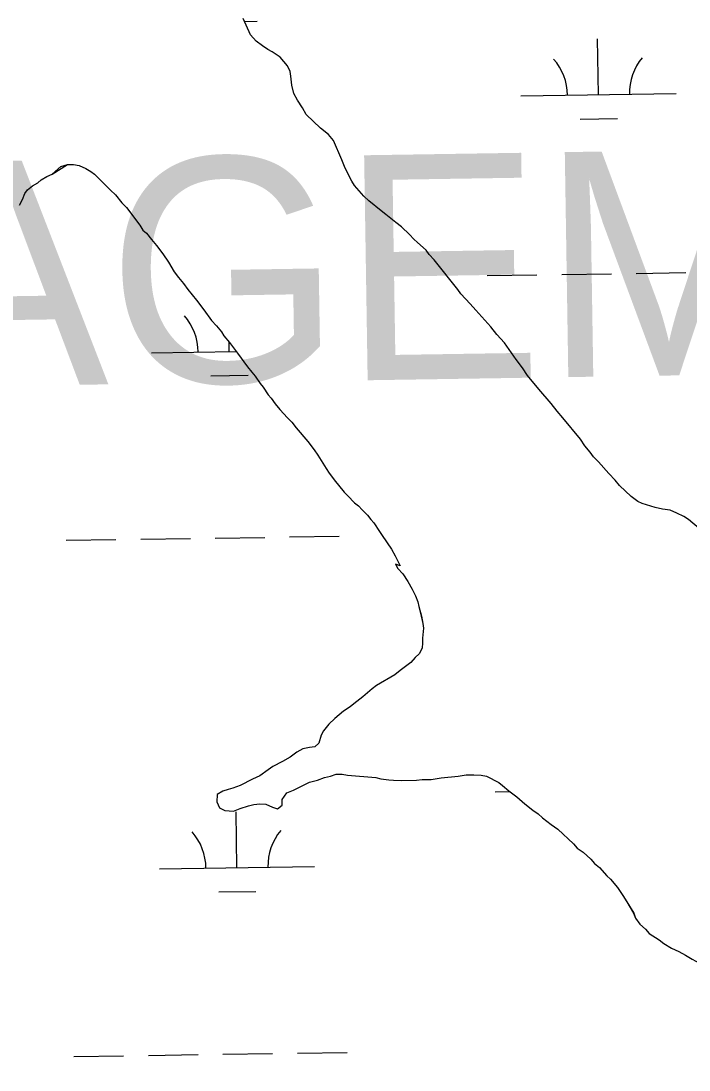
# Model space of a CAD drawing. Extents: x 3807117 to 3845308, y 337856 to 363736.
# Drawn here: x 3835901 to 3836332, y 358410 to 359086 of the extents above; entities that cross this region are included whole.
import ezdxf

# ---------------------------------------------------------------- set-up
doc = ezdxf.new("R2010")
doc.units = 0
for name, color, linetype in [('V-TOPO-GNAM-IDEN', 7, 'Continuous'), ('V-TOPO-SHOR', 7, 'Continuous'), ('V-WETL-SWMP', 7, 'Continuous')]:
    doc.layers.add(name, color=color, linetype=linetype)

msp = doc.modelspace()

# ---------------------------------------------------------------- linework, layer by layer
at = {"layer": 'V-TOPO-SHOR'}
for p, q in [((3835921.12, 358987.78), (3835931.12, 358993.86)), ((3835931.12, 358993.86), (3835935.02, 358993.94)), ((3835935.02, 358993.94), (3835938.54, 358993.25)), ((3835938.54, 358993.25), (3835942.87, 358991.39)), ((3835942.87, 358991.39), (3835946.03, 358989.52)), ((3835911.9, 358982.12), (3835914.19, 358984.12)), ((3835914.19, 358984.12), (3835917.65, 358986.15)), ((3835917.65, 358986.15), (3835921.12, 358987.78)), ((3835946.03, 358989.52), (3835948.41, 358987.62)), ((3835948.41, 358987.62), (3835955.18, 358981.15)), ((3835903.48, 358975.3), (3835905.37, 358977.68)), ((3835905.37, 358977.68), (3835908.44, 358980.09)), ((3835908.44, 358980.09), (3835911.9, 358982.12)), ((3835955.18, 358981.15), (3835958.78, 358977.33)), ((3835958.78, 358977.33), (3835961.96, 358974.29)), ((3835900.14, 358967.82), (3835902.01, 358971.37)), ((3835902.01, 358971.37), (3835903.48, 358975.3)), ((3835961.96, 358974.29), (3835965.97, 358969.31)), ((3835965.97, 358969.31), (3835969.16, 358966.27)), ((3835969.16, 358966.27), (3835977.6, 358954.77)), ((3835977.6, 358954.77), (3835979.62, 358951.69)), ((3835979.62, 358951.69), (3835982, 358949.8)), ((3835982, 358949.8), (3835985.22, 358945.59)), ((3835985.22, 358945.59), (3835988.42, 358941.76)), ((3835988.42, 358941.76), (3835992.44, 358936.4)), ((3835992.44, 358936.4), (3835996.07, 358931.02)), ((3835996.07, 358931.02), (3835999.72, 358924.87)), ((3835999.72, 358924.87), (3836002.53, 358921.03)), ((3836002.53, 358921.03), (3836005.73, 358917.21)), ((3836005.73, 358917.21), (3836008.55, 358913.38)), ((3836008.55, 358913.38), (3836014.16, 358906.49)), ((3836014.16, 358906.49), (3836018.98, 358900.36)), ((3836018.98, 358900.36), (3836023.81, 358893.46)), ((3836023.81, 358893.46), (3836027.01, 358890.02)), ((3836027.01, 358890.02), (3836030.21, 358886.2)), ((3836030.21, 358886.2), (3836031.83, 358883.5)), ((3836031.83, 358883.5), (3836035.43, 358879.3)), ((3836035.43, 358879.3), (3836040.66, 358872.4)), ((3836040.66, 358872.4), (3836047.09, 358863.58)), ((3836047.09, 358863.58), (3836049.9, 358860.14)), ((3836049.9, 358860.14), (3836051.91, 358857.46)), ((3836051.91, 358857.46), (3836055.13, 358852.85)), ((3836055.13, 358852.85), (3836057.13, 358850.56)), ((3836057.13, 358850.56), (3836060.36, 358845.57)), ((3836060.36, 358845.57), (3836062.36, 358843.27)), ((3836062.36, 358843.27), (3836064.78, 358839.82)), ((3836064.78, 358839.82), (3836067.98, 358836)), ((3836067.98, 358836), (3836072.78, 358830.65)), ((3836072.78, 358830.65), (3836075.57, 358827.98)), ((3836075.57, 358827.98), (3836078.38, 358824.15)), ((3836078.38, 358824.15), (3836085.99, 358815.36)), ((3836085.99, 358815.36), (3836090, 358809.99)), ((3836090, 358809.99), (3836092.42, 358806.54)), ((3836092.42, 358806.54), (3836097.68, 358798.08)), ((3836097.68, 358798.08), (3836099.7, 358795.01)), ((3836099.7, 358795.01), (3836103.72, 358789.65)), ((3836103.72, 358789.65), (3836105.72, 358787.35)), ((3836105.72, 358787.35), (3836109.33, 358782.76)), ((3836109.33, 358782.76), (3836111.72, 358780.48)), ((3836111.72, 358780.48), (3836116.11, 358775.9)), ((3836116.11, 358775.9), (3836118.49, 358774)), ((3836118.49, 358774), (3836120.89, 358771.33)), ((3836120.89, 358771.33), (3836124.47, 358767.9)), ((3836124.47, 358767.9), (3836126.48, 358765.22)), ((3836126.48, 358765.22), (3836128.48, 358762.93)), ((3836128.48, 358762.93), (3836132.11, 358757.55)), ((3836132.11, 358757.55), (3836133.73, 358754.86)), ((3836133.73, 358754.86), (3836139.78, 358746.03)), ((3836139.78, 358746.03), (3836142.21, 358741.8)), ((3836142.21, 358741.8), (3836145.48, 358735.25)), ((3836145.48, 358735.25), (3836142.34, 358736.35)), ((3836142.34, 358736.35), (3836143.96, 358733.66)), ((3836143.96, 358733.66), (3836147.15, 358730.22)), ((3836147.15, 358730.22), (3836150.38, 358725.23)), ((3836150.38, 358725.23), (3836153.22, 358720.23)), ((3836153.22, 358720.23), (3836155.27, 358715.99)), ((3836155.27, 358715.99), (3836156.92, 358712.13)), ((3836156.92, 358712.13), (3836157.38, 358709.02)), ((3836157.38, 358709.02), (3836159.07, 358702.82)), ((3836159.07, 358702.82), (3836159.96, 358698.16)), ((3836160.42, 358695.06), (3836159.78, 358688.81)), ((3836159.96, 358698.16), (3836160.42, 358695.06)), ((3836159.78, 358688.81), (3836159.85, 358685.69)), ((3836159.54, 358682.18), (3836157.67, 358678.63)), ((3836159.85, 358685.69), (3836159.54, 358682.18)), ((3836152.34, 358673.05), (3836145.45, 358667.83)), ((3836155, 358676.23), (3836152.34, 358673.05)), ((3836157.67, 358678.63), (3836155, 358676.23)), ((3836145.45, 358667.83), (3836142, 358665.02)), ((3836142, 358665.02), (3836130.08, 358658.13)), ((3836127.39, 358656.12), (3836121.28, 358650.91)), ((3836130.08, 358658.13), (3836127.39, 358656.12)), ((3836115.53, 358646.5), (3836113.24, 358644.49)), ((3836121.28, 358650.91), (3836115.53, 358646.5)), ((3836109.01, 358641.67), (3836103.28, 358636.86)), ((3836113.24, 358644.49), (3836109.01, 358641.67)), ((3836099.46, 358633.27), (3836096.05, 358628.91)), ((3836103.28, 358636.86), (3836099.46, 358633.27)), ((3836094.56, 358626.14), (3836093.11, 358621.05)), ((3836096.05, 358628.91), (3836094.56, 358626.14)), ((3836093.11, 358621.05), (3836090.44, 358618.65)), ((3836078.82, 358615.27), (3836074.61, 358612.05)), ((3836082.67, 358617.3), (3836078.82, 358615.27)), ((3836086.94, 358618.18), (3836082.67, 358617.3)), ((3836090.44, 358618.65), (3836086.94, 358618.18)), ((3836063.45, 358605.95), (3836060.37, 358603.94)), ((3836069.61, 358609.21), (3836063.45, 358605.95)), ((3836074.61, 358612.05), (3836069.61, 358609.21)), ((3836055.01, 358599.92), (3836050.38, 358597.86)), ((3836060.37, 358603.94), (3836055.01, 358599.92)), ((3836092.09, 358597.25), (3836096.73, 358598.91)), ((3836096.73, 358598.91), (3836100.61, 358599.78)), ((3836100.61, 358599.78), (3836104.09, 358601.03)), ((3836104.09, 358601.03), (3836107.98, 358601.12)), ((3836107.98, 358601.12), (3836111.51, 358600.42)), ((3836111.51, 358600.42), (3836129.86, 358598.88)), ((3836129.86, 358598.88), (3836132.99, 358598.17)), ((3836165.35, 358597.74), (3836171.95, 358598.67)), ((3836171.95, 358598.67), (3836182.84, 358599.69)), ((3836182.84, 358599.69), (3836187.89, 358600.59)), ((3836187.89, 358600.59), (3836192.95, 358600.7)), ((3836192.95, 358600.7), (3836197.64, 358600.42)), ((3836197.64, 358600.42), (3836201.16, 358599.72)), ((3836201.16, 358599.72), (3836209.05, 358595.61)), ((3836037.65, 358592.12), (3836034.55, 358591.27)), ((3836042.29, 358593.78), (3836037.65, 358592.12)), ((3836050.38, 358597.86), (3836042.29, 358593.78)), ((3836076.65, 358590.66), (3836087.06, 358595.97)), ((3836087.06, 358595.97), (3836092.09, 358597.25)), ((3836132.99, 358598.17), (3836138.07, 358597.51)), ((3836138.07, 358597.51), (3836141.2, 358597.19)), ((3836141.2, 358597.19), (3836146.27, 358596.92)), ((3836146.27, 358596.92), (3836156.01, 358597.14)), ((3836156.01, 358597.14), (3836159.51, 358597.61)), ((3836159.51, 358597.61), (3836165.35, 358597.74)), ((3836209.05, 358595.61), (3836211.43, 358593.71)), ((3836211.43, 358593.71), (3836215.4, 358590.3)), ((3836027.61, 358587.99), (3836027.32, 358583.31)), ((3836031.07, 358590.02), (3836027.61, 358587.99)), ((3836034.55, 358591.27), (3836031.07, 358590.02)), ((3836069.38, 358584.65), (3836072.4, 358589.01)), ((3836072.4, 358589.01), (3836076.65, 358590.66)), ((3836215.4, 358590.3), (3836220.56, 358586.52)), ((3836220.56, 358586.52), (3836225.73, 358581.96)), ((3836027.32, 358583.31), (3836028.97, 358579.45)), ((3836028.97, 358579.45), (3836032.52, 358577.58)), ((3836037.98, 358577.32), (3836042.23, 358578.97)), ((3836042.23, 358578.97), (3836047.65, 358580.65)), ((3836047.65, 358580.65), (3836051.14, 358581.51)), ((3836051.14, 358581.51), (3836055.02, 358581.99)), ((3836055.02, 358581.99), (3836058.93, 358581.69)), ((3836058.93, 358581.69), (3836063.26, 358579.84)), ((3836063.26, 358579.84), (3836066.4, 358578.74)), ((3836066.4, 358578.74), (3836069.46, 358581.15)), ((3836069.46, 358581.15), (3836069.38, 358584.65)), ((3836225.73, 358581.96), (3836230.89, 358577.79)), ((3836032.52, 358577.58), (3836037.98, 358577.32)), ((3836230.89, 358577.79), (3836234.45, 358575.53)), ((3836234.45, 358575.53), (3836237.23, 358572.86)), ((3836237.23, 358572.86), (3836242.78, 358568.7)), ((3836242.78, 358568.7), (3836247.14, 358565.68)), ((3836247.14, 358565.68), (3836257.1, 358556.16)), ((3836257.1, 358556.16), (3836259.5, 358553.49)), ((3836259.5, 358553.49), (3836263.45, 358550.85)), ((3836263.45, 358550.85), (3836268.23, 358546.28)), ((3836268.23, 358546.28), (3836270.63, 358543.61)), ((3836270.63, 358543.61), (3836273.81, 358540.95)), ((3836273.81, 358540.95), (3836278.61, 358535.61)), ((3836278.61, 358535.61), (3836281, 358533.32)), ((3836281, 358533.32), (3836285.41, 358527.97)), ((3836285.41, 358527.97), (3836289.03, 358522.98)), ((3836289.03, 358522.98), (3836291.46, 358518.75)), ((3836291.46, 358518.75), (3836295.91, 358511.44)), ((3836295.91, 358511.44), (3836297.15, 358508.35)), ((3836297.15, 358508.35), (3836299.97, 358504.52)), ((3836299.97, 358504.52), (3836303.55, 358501.09)), ((3836303.55, 358501.09), (3836305.95, 358498.42)), ((3836305.95, 358498.42), (3836312.28, 358494.28)), ((3836312.28, 358494.28), (3836315.45, 358492.01)), ((3836315.45, 358492.01), (3836320.2, 358489)), ((3836320.2, 358489), (3836324.92, 358486.77)), ((3836324.92, 358486.77), (3836329.26, 358484.53)), ((3836329.26, 358484.53), (3836333.61, 358481.9))]:
    msp.add_line(p, q, dxfattribs=at)
for points in [[(3836060.22, 359068.07), (3836056.66, 359070.33), (3836052.7, 359073.35), (3836049.09, 359077.56), (3836044.18, 359087.97)], [(3836338.07, 358759.46), (3836331.31, 358765.15), (3836328.15, 358767.03), (3836323.82, 358769.27), (3836319.49, 358771.12), (3836314.41, 358771.78), (3836309.71, 358772.84), (3836301.46, 358775.39), (3836298.7, 358776.88), (3836294.35, 358779.9), (3836286.78, 358787.13), (3836283.97, 358790.58), (3836279.98, 358794.78), (3836273.18, 358802.41), (3836269.99, 358805.46), (3836267.98, 358808.53), (3836264.37, 358812.74), (3836261.55, 358816.96), (3836250.33, 358830.74), (3836246.72, 358834.94), (3836242.71, 358839.92), (3836234.71, 358849.09), (3836227.5, 358857.89), (3836224.27, 358862.89), (3836220.25, 358868.25), (3836212.6, 358878.99), (3836207.8, 358884.34), (3836203.79, 358889.31), (3836194.2, 358900.01), (3836190.59, 358904.21), (3836184.6, 358910.7), (3836182.59, 358913.39), (3836167.35, 358932.53), (3836164.15, 358935.96), (3836162.14, 358938.65), (3836156.57, 358943.59), (3836154.18, 358945.87), (3836151.39, 358948.92), (3836146.21, 358953.87), (3836142.64, 358956.52), (3836136.29, 358961.83), (3836133.12, 358964.1), (3836125.18, 358970.55), (3836121.99, 358973.59), (3836115.99, 358980.47), (3836114.37, 358983.16), (3836109.89, 358991.64), (3836107.82, 358997.04), (3836102.47, 359009.4), (3836099.27, 359013.22), (3836094.11, 359017.39), (3836084.94, 359026.15), (3836082.51, 359030.38), (3836079.28, 359035.37), (3836076.85, 359039.6), (3836075.55, 359045.03), (3836075.03, 359050.86), (3836074.57, 359053.97), (3836072.93, 359057.44), (3836068.13, 359063.18), (3836062.98, 359066.57), (3836060.22, 359068.07)]]:
    msp.add_lwpolyline(points, dxfattribs=at)
at = {"layer": 'V-WETL-SWMP'}
for p, q in [((3836045.02, 359086.19), (3836053.19, 359086.31)), ((3836273.24, 359038.86), (3836272.71, 359074.85)), ((3836223.25, 359038.11), (3836323.24, 359039.61)), ((3836261.48, 359023.25), (3836285.47, 359023.61)), ((3836249.57, 358923.06), (3836281.57, 358923.54)), ((3836297.56, 358923.78), (3836329.56, 358924.26)), ((3836201.57, 358922.34), (3836233.57, 358922.82)), ((3836035.26, 358873.42), (3836035.16, 358879.61)), ((3835985.26, 358872.67), (3836039.83, 358873.49)), ((3836023.49, 358857.81), (3836047.49, 358858.17)), ((3836074.21, 358753.92), (3836106.2, 358754.4)), ((3835930.22, 358751.76), (3835962.22, 358752.24)), ((3835978.22, 358752.48), (3836010.22, 358752.96)), ((3836026.21, 358753.2), (3836058.21, 358753.68)), ((3836206.59, 358589.71), (3836216.01, 358589.85)), ((3836040.24, 358540.78), (3836039.7, 358576.78)), ((3835990.25, 358540.03), (3836090.24, 358541.53)), ((3836028.48, 358525.17), (3836052.47, 358525.53)), ((3835935.21, 358419.13), (3835967.21, 358419.61)), ((3835983.2, 358419.84), (3836015.2, 358420.32)), ((3836031.2, 358420.56), (3836063.2, 358421.04)), ((3836079.19, 358421.28), (3836111.19, 358421.76))]:
    msp.add_line(p, q, dxfattribs=at)
for points in [[(3836060.22, 359068.07), (3836056.66, 359070.33), (3836052.7, 359073.35), (3836049.09, 359077.56), (3836044.18, 359087.97)], [(3836338.07, 358759.46), (3836331.31, 358765.15), (3836328.15, 358767.03), (3836323.82, 358769.27), (3836319.49, 358771.12), (3836314.41, 358771.78), (3836309.71, 358772.84), (3836301.46, 358775.39), (3836298.7, 358776.88), (3836294.35, 358779.9), (3836286.78, 358787.13), (3836283.97, 358790.58), (3836279.98, 358794.78), (3836273.18, 358802.41), (3836269.99, 358805.46), (3836267.98, 358808.53), (3836264.37, 358812.74), (3836261.55, 358816.96), (3836250.33, 358830.74), (3836246.72, 358834.94), (3836242.71, 358839.92), (3836234.71, 358849.09), (3836227.5, 358857.89), (3836224.27, 358862.89), (3836220.25, 358868.25), (3836212.6, 358878.99), (3836207.8, 358884.34), (3836203.79, 358889.31), (3836194.2, 358900.01), (3836190.59, 358904.21), (3836184.6, 358910.7), (3836182.59, 358913.39), (3836167.35, 358932.53), (3836164.15, 358935.96), (3836162.14, 358938.65), (3836156.57, 358943.59), (3836154.18, 358945.87), (3836151.39, 358948.92), (3836146.21, 358953.87), (3836142.64, 358956.52), (3836136.29, 358961.83), (3836133.12, 358964.1), (3836125.18, 358970.55), (3836121.99, 358973.59), (3836115.99, 358980.47), (3836114.37, 358983.16), (3836109.89, 358991.64), (3836107.82, 358997.04), (3836102.47, 359009.4), (3836099.27, 359013.22), (3836094.11, 359017.39), (3836084.94, 359026.15), (3836082.51, 359030.38), (3836079.28, 359035.37), (3836076.85, 359039.6), (3836075.55, 359045.03), (3836075.03, 359050.86), (3836074.57, 359053.97), (3836072.93, 359057.44), (3836068.13, 359063.18), (3836062.98, 359066.57), (3836060.22, 359068.07)], [(3835900.14, 358967.83), (3835902.01, 358971.37), (3835903.48, 358975.3), (3835905.38, 358977.69), (3835908.44, 358980.09), (3835911.9, 358982.12), (3835914.19, 358984.12), (3835917.66, 358986.15), (3835921.13, 358987.79), (3835926.86, 358992.59), (3835931.12, 358993.86), (3835935.02, 358993.95), (3835938.54, 358993.25), (3835942.87, 358991.4), (3835946.03, 358989.52), (3835948.41, 358987.62), (3835955.18, 358981.15), (3835958.78, 358977.34), (3835961.96, 358974.29), (3835965.97, 358969.32), (3835969.16, 358966.27), (3835977.6, 358954.77), (3835979.62, 358951.7), (3835982, 358949.8), (3835985.22, 358945.59), (3835988.42, 358941.76), (3835992.44, 358936.4), (3835996.07, 358931.02), (3835999.72, 358924.87), (3836002.53, 358921.04), (3836005.74, 358917.21), (3836008.55, 358913.38), (3836014.16, 358906.49), (3836018.98, 358900.36), (3836023.81, 358893.46), (3836027.01, 358890.02), (3836030.21, 358886.2), (3836031.83, 358883.51), (3836035.43, 358879.3), (3836040.66, 358872.4), (3836047.09, 358863.59), (3836049.9, 358860.14), (3836051.91, 358857.46), (3836055.13, 358852.85), (3836057.13, 358850.56), (3836060.36, 358845.57), (3836062.36, 358843.28), (3836064.78, 358839.82), (3836067.98, 358836), (3836072.78, 358830.65), (3836075.57, 358827.98), (3836078.38, 358824.15), (3836085.99, 358815.36), (3836090.01, 358809.99), (3836092.42, 358806.54), (3836097.68, 358798.09), (3836099.7, 358795.01), (3836103.72, 358789.65), (3836105.72, 358787.36), (3836109.33, 358782.76), (3836111.72, 358780.48), (3836116.11, 358775.9), (3836118.49, 358774.01), (3836120.89, 358771.33), (3836124.48, 358767.9), (3836126.48, 358765.22), (3836128.48, 358762.93), (3836132.11, 358757.55), (3836133.73, 358754.86), (3836139.78, 358746.04), (3836142.21, 358741.8), (3836145.48, 358735.25), (3836142.34, 358736.35), (3836143.96, 358733.66), (3836147.15, 358730.22), (3836150.38, 358725.23), (3836153.23, 358720.23), (3836155.27, 358715.99), (3836156.92, 358712.13), (3836157.38, 358709.02), (3836159.08, 358702.82), (3836159.96, 358698.17), (3836160.42, 358695.06), (3836159.78, 358688.81)], [(3836159.78, 358688.81), (3836159.85, 358685.69), (3836159.54, 358682.18), (3836157.67, 358678.63), (3836155, 358676.23), (3836152.34, 358673.05), (3836145.45, 358667.83), (3836142, 358665.02), (3836130.08, 358658.13), (3836127.4, 358656.12), (3836121.28, 358650.91), (3836115.53, 358646.5), (3836113.24, 358644.49), (3836109.02, 358641.67), (3836103.28, 358636.86), (3836099.46, 358633.27), (3836096.05, 358628.91), (3836094.56, 358626.15), (3836093.11, 358621.05), (3836090.44, 358618.65), (3836086.94, 358618.18), (3836082.68, 358617.3), (3836078.82, 358615.27), (3836074.61, 358612.05), (3836069.61, 358609.21), (3836063.45, 358605.95), (3836060.37, 358603.94), (3836055.01, 358599.92), (3836050.38, 358597.86), (3836042.29, 358593.78), (3836037.65, 358592.12), (3836034.55, 358591.27), (3836031.07, 358590.02), (3836027.61, 358587.99), (3836027.32, 358583.31), (3836028.97, 358579.45), (3836032.52, 358577.58), (3836037.98, 358577.32), (3836042.23, 358578.97), (3836047.65, 358580.65), (3836051.14, 358581.51), (3836055.02, 358581.99), (3836058.93, 358581.69), (3836063.26, 358579.84), (3836066.4, 358578.74), (3836069.46, 358581.15), (3836069.38, 358584.65), (3836072.4, 358589.01), (3836076.65, 358590.66), (3836087.06, 358595.97), (3836092.09, 358597.25), (3836096.73, 358598.91), (3836100.61, 358599.78), (3836104.09, 358601.03), (3836107.98, 358601.12), (3836111.51, 358600.42), (3836129.86, 358598.88), (3836132.99, 358598.17), (3836138.08, 358597.51), (3836141.2, 358597.19), (3836146.27, 358596.92), (3836156.01, 358597.14), (3836159.51, 358597.61), (3836165.35, 358597.74), (3836171.96, 358598.67), (3836182.85, 358599.69), (3836187.89, 358600.59), (3836192.96, 358600.7), (3836197.64, 358600.42), (3836201.16, 358599.72), (3836209.05, 358595.61), (3836211.43, 358593.72), (3836215.41, 358590.3), (3836220.56, 358586.52), (3836225.73, 358581.96), (3836230.89, 358577.79), (3836234.45, 358575.53), (3836237.23, 358572.86), (3836242.79, 358568.7), (3836247.14, 358565.68), (3836257.1, 358556.16), (3836259.5, 358553.49), (3836263.46, 358550.85), (3836268.23, 358546.28), (3836270.63, 358543.61), (3836273.81, 358540.95), (3836278.61, 358535.61), (3836281, 358533.32), (3836285.41, 358527.97), (3836289.03, 358522.98), (3836291.46, 358518.75), (3836295.92, 358511.45), (3836297.15, 358508.35), (3836299.97, 358504.52), (3836303.55, 358501.1), (3836305.95, 358498.42), (3836312.28, 358494.28), (3836315.45, 358492.01), (3836320.2, 358489), (3836324.92, 358486.77), (3836329.26, 358484.53)], [(3836329.26, 358484.53), (3836333.61, 358481.9), (3836338.34, 358479.28), (3836342.67, 358477.43), (3836347.83, 358473.65), (3836351.8, 358470.23), (3836355, 358466.79), (3836357.78, 358464.13), (3836361.78, 358459.93), (3836364.17, 358457.65), (3836372.97, 358447.33), (3836378.15, 358442.38), (3836380.53, 358440.48), (3836386.44, 358437.89), (3836389.59, 358436.4), (3836394.71, 358433.79), (3836397.5, 358431.51), (3836401.08, 358428.09), (3836403.49, 358425.02), (3836409.53, 358416.2), (3836416.01, 358405.43)]]:
    msp.add_lwpolyline(points, dxfattribs=at)
for centre, start, end in [((3836218, 359038.5), 0.08653, 41.63019), ((3836328.47, 359040.16), 140.08653, 181.63019), ((3835980.01, 358873.07), 0.08653, 41.63019), ((3835985, 358540.43), 0.08653, 41.63019), ((3836095.47, 358542.09), 140.08653, 181.63019)]:
    msp.add_arc(centre, 35.25, start, end, dxfattribs=at)

# ---------------------------------------------------------------- texts
at = {"layer": 'V-TOPO-GNAM-IDEN'}
msp.add_text('MANAGEMENT', height=145, rotation=0.9, dxfattribs=at).set_placement((3835397.65, 358843.49))

doc.saveas('drawing.dxf')
